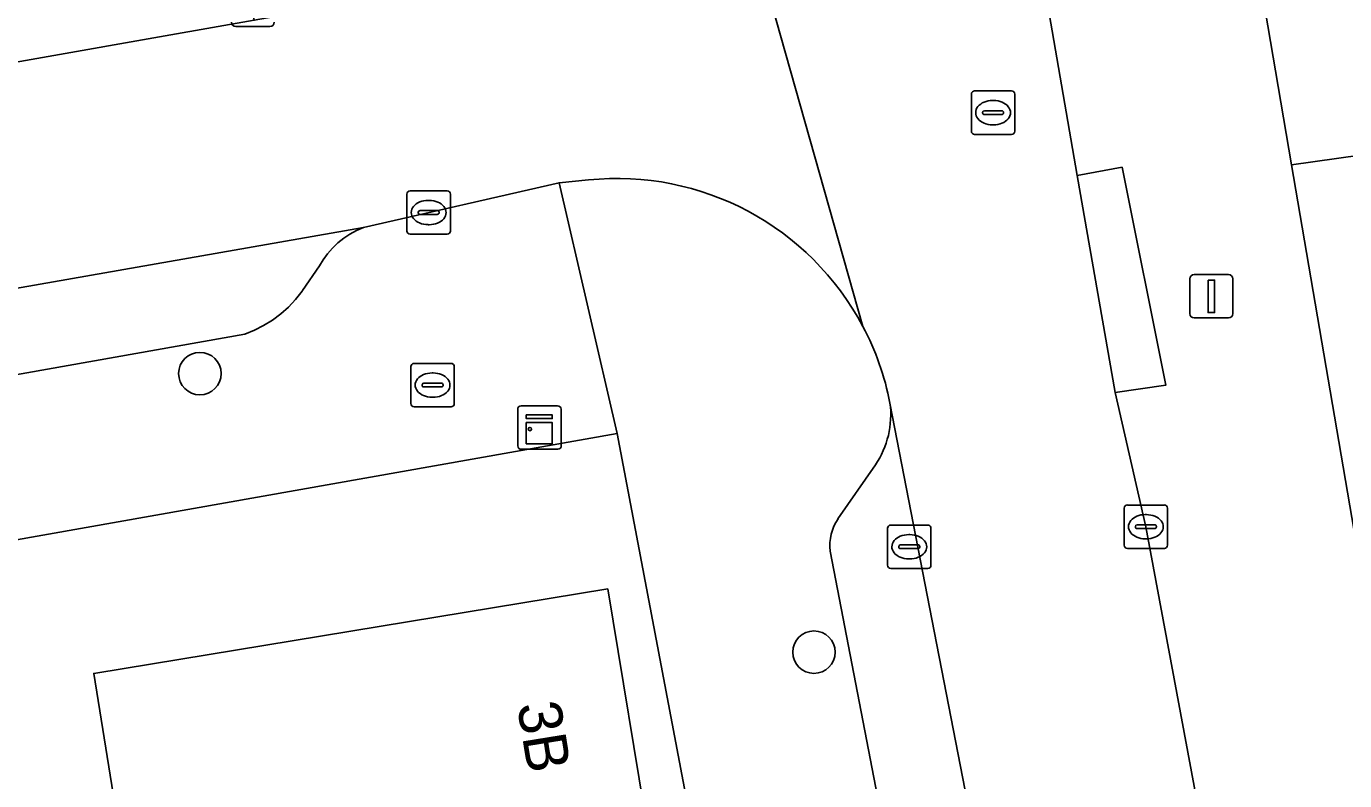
# Model space of a CAD drawing. Extents: x 162879 to 165540, y 384011 to 385181.
# Drawn here: x 164237.95 to 164268.32, y 384566.76 to 384584.13 of the extents above; entities that cross this region are included whole.
import ezdxf

# ---------------------------------------------------------------- set-up
doc = ezdxf.new("R2010")
doc.units = 0
for name, color, linetype in [('IMGEO_Boom', 7, 'Continuous'), ('IMGEO_Brandkraan', 7, 'Continuous'), ('IMGEO_Erf', 7, 'Continuous'), ('IMGEO_Groenvoorziening', 7, 'Continuous'), ('IMGEO_Kast', 7, 'Continuous'), ('IMGEO_Kolk', 7, 'Continuous'), ('IMGEO_Lichtmast', 7, 'Continuous'), ('IMGEO_Pand', 7, 'Continuous'), ('IMGEO_Pand_nummerreeks', 7, 'Continuous'), ('IMGEO_Parkeervlak_open', 7, 'Continuous'), ('IMGEO_Rijbaan_lokaal_open', 7, 'Continuous'), ('IMGEO_Rioolput', 7, 'Continuous'), ('IMGEO_Voetpad_open', 7, 'Continuous')]:
    doc.layers.add(name, color=color, linetype=linetype)

msp = doc.modelspace()

# ---------------------------------------------------------------- linework, layer by layer
at = {"layer": 'IMGEO_Boom'}
for centre in [(164241.951, 384576.134), (164256.098, 384569.716)]:
    msp.add_circle(centre, 0.489, dxfattribs=at)
at = {"layer": 'IMGEO_Brandkraan'}
for p, q in [((164246.811, 384575.443), (164246.811, 384576.295)), ((164246.886, 384576.369), (164247.738, 384576.369)), ((164247.812, 384576.295), (164247.812, 384575.443)), ((164247.07, 384575.863), (164247.07, 384575.875)), ((164247.113, 384575.912), (164247.511, 384575.912)), ((164247.299, 384576.149), (164247.324, 384576.149)), ((164247.554, 384575.875), (164247.554, 384575.863)), ((164247.508, 384575.826), (164247.11, 384575.826)), ((164247.322, 384575.589), (164247.297, 384575.589)), ((164247.738, 384575.369), (164246.886, 384575.369))]:
    msp.add_line(p, q, dxfattribs=at)
for points in [[(164246.811, 384575.443), (164246.811, 384576.295)], [(164246.886, 384576.369), (164247.738, 384576.369)], [(164247.812, 384576.295), (164247.812, 384575.443)], [(164247.738, 384575.369), (164246.886, 384575.369)]]:
    msp.add_lwpolyline(points, dxfattribs=at)
for centre, radius, start, end in [((164246.888, 384576.293), 0.0765, 91.552, 178.448), ((164246.888, 384576.293), 0.0765, 91.552, 178.448), ((164247.736, 384576.293), 0.0765, 1.552, 88.448), ((164247.736, 384576.293), 0.0765, 1.552, 88.448), ((164247.11, 384575.872), 0.0403, 85.8775, 175.7526), ((164247.515, 384575.874), 0.0386, 1.7309, 96.639), ((164247.107, 384575.862), 0.0366, 178.938, 274.7102), ((164247.511, 384575.869), 0.043, 264.8664, 352.4533), ((164246.888, 384575.445), 0.0765, 181.552, 268.448), ((164246.888, 384575.445), 0.0765, 181.552, 268.448), ((164247.736, 384575.445), 0.0765, 271.552, 358.448), ((164247.736, 384575.445), 0.0765, 271.552, 358.448)]:
    msp.add_arc(centre, radius, start, end, dxfattribs=at)
for centre, major_axis, ratio, start_param, end_param in [((164247.298, 384575.869), (-0.387, 0.002), 0.722429, 4.712389, 7.853982), ((164247.323, 384575.869), (-0.39, 0.002), 0.717154, 1.570796, 4.712389)]:
    msp.add_ellipse(centre, major_axis=major_axis, ratio=ratio, start_param=start_param, end_param=end_param, dxfattribs=at)
at = {"layer": 'IMGEO_Erf'}
for points in [[(164269.77, 384581.319), (164267.101, 384580.942), (164270.578, 384560.608)], [(164258.462, 384538.386), (164251.561, 384574.755), (164217.068, 384568.651), (164207.156, 384566.913), (164196.731, 384565.099)]]:
    msp.add_lwpolyline(points, dxfattribs=at)
msp.add_lwpolyline([(164242.156, 384553.254), (164244.612, 384553.661), (164243.771, 384558.75), (164242.93, 384563.839), (164240.44, 384563.437), (164239.506, 384569.227), (164251.346, 384571.171), (164252.309, 384565.353), (164253.145, 384560.299), (164253.986, 384555.214), (164254.949, 384549.398), (164255.827, 384544.089), (164254.563, 384543.869), (164246.442, 384542.585), (164245.567, 384547.88), (164243.089, 384547.479)], close=True, dxfattribs=at)
at = {"layer": 'IMGEO_Groenvoorziening'}
msp.add_lwpolyline([(164267.101, 384580.942), (164269.77, 384581.319), (164274.664, 384582.172), (164279.573, 384583.027), (164282.003, 384583.451), (164291.774, 384585.169), (164297.339, 384587.212), (164299.882, 384590.954), (164295.524, 384590.933), (164295.315, 384591.228), (164291.097, 384590.582), (164273.787, 384587.525), (164273.843, 384586.919), (164266.306, 384585.598)], close=True, dxfattribs=at)
at = {"layer": 'IMGEO_Kast'}
for p, q in [((164249.275, 384574.466), (164249.275, 384575.307)), ((164249.275, 384575.307), (164249.275, 384574.466)), ((164249.35, 384575.391), (164250.191, 384575.391)), ((164250.191, 384575.391), (164249.35, 384575.391)), ((164250.275, 384575.316), (164250.275, 384574.475)), ((164250.275, 384574.475), (164250.275, 384575.316)), ((164250.2, 384574.391), (164249.359, 384574.391)), ((164249.359, 384574.391), (164250.2, 384574.391))]:
    msp.add_line(p, q, dxfattribs=at)
for points in [[(164249.47, 384575.181), (164250.07, 384575.181), (164250.07, 384575.096), (164249.47, 384575.096), (164249.47, 384575.181)], [(164249.47, 384575.006), (164250.07, 384575.006), (164250.07, 384574.517), (164249.47, 384574.517), (164249.47, 384575.006)]]:
    msp.add_lwpolyline(points, dxfattribs=at)
msp.add_circle((164249.554, 384574.855), 0.0377, dxfattribs=at)
for centre, start, end in [((164249.353, 384575.313), 92.4484, 184.2845), ((164249.353, 384575.313), 92.4484, 184.2845), ((164250.197, 384575.313), 2.4484, 94.2845), ((164250.197, 384575.313), 2.4484, 94.2845), ((164249.353, 384574.469), 182.4484, 274.2845), ((164249.353, 384574.469), 182.4484, 274.2845), ((164250.197, 384574.469), 272.4484, 4.2845), ((164250.197, 384574.469), 272.4484, 4.2845)]:
    msp.add_arc(centre, 0.0779, start, end, dxfattribs=at)
at = {"layer": 'IMGEO_Kolk'}
for p, q in [((164246.722, 384579.419), (164246.722, 384580.271)), ((164246.797, 384580.345), (164247.649, 384580.345)), ((164247.21, 384580.125), (164247.235, 384580.125)), ((164247.723, 384580.271), (164247.723, 384579.419)), ((164246.981, 384579.839), (164246.981, 384579.851)), ((164247.024, 384579.888), (164247.422, 384579.888)), ((164247.465, 384579.851), (164247.465, 384579.839)), ((164247.419, 384579.802), (164247.021, 384579.802)), ((164247.233, 384579.565), (164247.208, 384579.565)), ((164247.649, 384579.345), (164246.797, 384579.345)), ((164263.244, 384572.18), (164263.244, 384573.032)), ((164263.319, 384573.106), (164264.171, 384573.106)), ((164263.732, 384572.886), (164263.757, 384572.886)), ((164264.245, 384573.032), (164264.245, 384572.18)), ((164257.793, 384571.718), (164257.793, 384572.57)), ((164257.868, 384572.644), (164258.72, 384572.644)), ((164258.794, 384572.57), (164258.794, 384571.718)), ((164263.503, 384572.6), (164263.503, 384572.612)), ((164263.941, 384572.563), (164263.543, 384572.563)), ((164263.546, 384572.649), (164263.944, 384572.649)), ((164263.987, 384572.612), (164263.987, 384572.6)), ((164258.281, 384572.424), (164258.306, 384572.424)), ((164263.755, 384572.326), (164263.73, 384572.326)), ((164258.052, 384572.138), (164258.052, 384572.15)), ((164258.49, 384572.101), (164258.092, 384572.101)), ((164258.095, 384572.187), (164258.493, 384572.187)), ((164258.536, 384572.15), (164258.536, 384572.138)), ((164264.171, 384572.106), (164263.319, 384572.106)), ((164258.72, 384571.644), (164257.868, 384571.644)), ((164258.304, 384571.864), (164258.279, 384571.864))]:
    msp.add_line(p, q, dxfattribs=at)
for points in [[(164246.722, 384579.419), (164246.722, 384580.271)], [(164246.797, 384580.345), (164247.649, 384580.345)], [(164247.723, 384580.271), (164247.723, 384579.419)], [(164247.649, 384579.345), (164246.797, 384579.345)], [(164263.244, 384572.18), (164263.244, 384573.032)], [(164263.319, 384573.106), (164264.171, 384573.106)], [(164264.245, 384573.032), (164264.245, 384572.18)], [(164257.793, 384571.718), (164257.793, 384572.57)], [(164257.868, 384572.644), (164258.72, 384572.644)], [(164258.794, 384572.57), (164258.794, 384571.718)], [(164264.171, 384572.106), (164263.319, 384572.106)], [(164258.72, 384571.644), (164257.868, 384571.644)]]:
    msp.add_lwpolyline(points, dxfattribs=at)
for centre, radius, start, end in [((164246.799, 384580.269), 0.0765, 91.552, 178.448), ((164246.799, 384580.269), 0.0765, 91.552, 178.448), ((164247.647, 384580.269), 0.0765, 1.552, 88.448), ((164247.647, 384580.269), 0.0765, 1.552, 88.448), ((164247.021, 384579.848), 0.0403, 85.8775, 175.7526), ((164247.018, 384579.838), 0.0366, 178.938, 274.7102), ((164247.422, 384579.845), 0.043, 264.8664, 352.4533), ((164247.426, 384579.85), 0.0386, 1.7309, 96.639), ((164246.799, 384579.421), 0.0765, 181.552, 268.448), ((164246.799, 384579.421), 0.0765, 181.552, 268.448), ((164247.647, 384579.421), 0.0765, 271.552, 358.448), ((164247.647, 384579.421), 0.0765, 271.552, 358.448), ((164263.321, 384573.03), 0.0765, 91.552, 178.448), ((164263.321, 384573.03), 0.0765, 91.552, 178.448), ((164264.169, 384573.03), 0.0765, 1.552, 88.448), ((164264.169, 384573.03), 0.0765, 1.552, 88.448), ((164257.87, 384572.568), 0.0765, 91.552, 178.448), ((164257.87, 384572.568), 0.0765, 91.552, 178.448), ((164258.718, 384572.568), 0.0765, 1.552, 88.448), ((164258.718, 384572.568), 0.0765, 1.552, 88.448), ((164263.543, 384572.609), 0.0403, 85.8775, 175.7526), ((164263.54, 384572.599), 0.0366, 178.938, 274.7102), ((164263.944, 384572.606), 0.043, 264.8664, 352.4533), ((164263.948, 384572.611), 0.0386, 1.7309, 96.639), ((164258.092, 384572.147), 0.0403, 85.8775, 175.7526), ((164258.089, 384572.137), 0.0366, 178.938, 274.7102), ((164258.493, 384572.144), 0.043, 264.8664, 352.4533), ((164258.497, 384572.149), 0.0386, 1.7309, 96.639), ((164263.321, 384572.182), 0.0765, 181.552, 268.448), ((164263.321, 384572.182), 0.0765, 181.552, 268.448), ((164264.169, 384572.182), 0.0765, 271.552, 358.448), ((164264.169, 384572.182), 0.0765, 271.552, 358.448), ((164257.87, 384571.72), 0.0765, 181.552, 268.448), ((164257.87, 384571.72), 0.0765, 181.552, 268.448), ((164258.718, 384571.72), 0.0765, 271.552, 358.448), ((164258.718, 384571.72), 0.0765, 271.552, 358.448)]:
    msp.add_arc(centre, radius, start, end, dxfattribs=at)
for centre, major_axis, ratio, start_param, end_param in [((164247.209, 384579.845), (-0.387, 0.002), 0.722429, 4.712389, 7.853982), ((164247.234, 384579.845), (-0.39, 0.002), 0.717154, 1.570796, 4.712389), ((164263.731, 384572.606), (-0.387, 0.002), 0.722429, 4.712389, 7.853982), ((164263.756, 384572.606), (-0.39, 0.002), 0.717154, 1.570796, 4.712389), ((164258.28, 384572.144), (-0.387, 0.002), 0.722429, 4.712389, 7.853982), ((164258.305, 384572.144), (-0.39, 0.002), 0.717154, 1.570796, 4.712389)]:
    msp.add_ellipse(centre, major_axis=major_axis, ratio=ratio, start_param=start_param, end_param=end_param, dxfattribs=at)
at = {"layer": 'IMGEO_Lichtmast'}
for p, q in [((164243.566, 384584.134), (164242.776, 384584.134)), ((164242.776, 384584.134), (164243.566, 384584.134)), ((164264.758, 384577.515), (164264.758, 384578.315)), ((164264.758, 384578.315), (164264.758, 384577.515)), ((164264.858, 384578.415), (164265.648, 384578.415)), ((164265.648, 384578.415), (164264.858, 384578.415)), ((164265.748, 384578.315), (164265.748, 384577.515)), ((164265.748, 384577.515), (164265.748, 384578.315)), ((164265.648, 384577.415), (164264.858, 384577.415)), ((164264.858, 384577.415), (164265.648, 384577.415))]:
    msp.add_line(p, q, dxfattribs=at)
msp.add_lwpolyline([(164265.178, 384578.29), (164265.328, 384578.29), (164265.328, 384577.54), (164265.178, 384577.54), (164265.178, 384578.29)], dxfattribs=at)
for centre, start, end in [((164242.776, 384584.234), 180, 270), ((164242.776, 384584.234), 180, 270), ((164243.566, 384584.234), 270, 0), ((164243.566, 384584.234), 270, 0), ((164264.858, 384578.315), 90, 180), ((164264.858, 384578.315), 90, 180), ((164265.648, 384578.315), 0, 90), ((164265.648, 384578.315), 360, 90), ((164264.858, 384577.515), 180, 270), ((164264.858, 384577.515), 180, 270), ((164265.648, 384577.515), 270, 0), ((164265.648, 384577.515), 270, 0)]:
    msp.add_arc(centre, 0.1, start, end, dxfattribs=at)
at = {"layer": 'IMGEO_Pand'}
msp.add_lwpolyline([(164240.44, 384563.437), (164242.93, 384563.839), (164252.309, 384565.353), (164251.346, 384571.171), (164239.506, 384569.227)], close=True, dxfattribs=at)
at = {"layer": 'IMGEO_Parkeervlak_open'}
for points in [[(164226.832, 384574.178), (164242.983, 384577.046), (164243.206, 384577.133), (164243.42, 384577.24), (164243.624, 384577.365), (164243.815, 384577.508), (164243.994, 384577.668), (164244.157, 384577.843), (164244.304, 384578.032), (164244.318, 384578.052), (164244.706, 384578.615), (164244.788, 384578.752), (164244.89, 384578.893), (164245.003, 384579.024), (164245.128, 384579.144), (164245.264, 384579.253), (164245.408, 384579.349), (164245.561, 384579.432), (164245.72, 384579.501), (164218.768, 384574.773)], [(164265.409, 384535.98), (164263.526, 384546.226), (164257.85, 384575.455)], [(164257.515, 384574.029), (164256.652, 384572.787)], [(164256.473, 384572.043), (164261.591, 384545.494), (164262.389, 384541.358), (164262.919, 384538.608)]]:
    msp.add_lwpolyline(points, dxfattribs=at)
for centre, radius, start, end in [((164255.783, 384575.188), 2.084, 326.2058, 7.3535), ((164257.555, 384572.176), 1.09, 145.9195, 187.025)]:
    msp.add_arc(centre, radius, start, end, dxfattribs=at)
at = {"layer": 'IMGEO_Rijbaan_lokaal_open'}
for points in [[(164263.745, 384572.606), (164263.041, 384575.699), (164262.163, 384580.696), (164259.579, 384595.636), (164258.941, 384599.232), (164252.062, 384597.836), (164252.842, 384593.441), (164253.049, 384592.196)], [(164253.114, 384591.753), (164257.225, 384577.221)], [(164257.225, 384577.221), (164253.114, 384591.753)], [(164248.165, 384585.151), (164243.203, 384584.275), (164241.151, 384583.913), (164217.879, 384579.807), (164218.768, 384574.773), (164245.72, 384579.501), (164250.228, 384580.532)], [(164250.228, 384580.532), (164250.905, 384580.597)], [(164257.85, 384575.455), (164263.526, 384546.226), (164265.409, 384535.98), (164265.433, 384535.785), (164266.419, 384530.541)], [(164271.288, 384533.001), (164270.484, 384537.164), (164270.263, 384538.23), (164270.071, 384539.369), (164269.102, 384544.368), (164266.939, 384555.614), (164265.514, 384563.129), (164263.745, 384572.606)]]:
    msp.add_lwpolyline(points, dxfattribs=at)
for centre, radius, start, end in [((164251.563, 384574.224), 6.406, 27.8881, 95.8917), ((164251.613, 384574.241), 6.354, 11.0118, 27.9666)]:
    msp.add_arc(centre, radius, start, end, dxfattribs=at)
at = {"layer": 'IMGEO_Rioolput'}
for p, q in [((164259.724, 384581.72), (164259.724, 384582.572)), ((164259.799, 384582.646), (164260.651, 384582.646)), ((164260.725, 384582.572), (164260.725, 384581.72)), ((164260.212, 384582.426), (164260.237, 384582.426)), ((164259.983, 384582.14), (164259.983, 384582.152)), ((164260.421, 384582.103), (164260.023, 384582.103)), ((164260.026, 384582.189), (164260.424, 384582.189)), ((164260.467, 384582.152), (164260.467, 384582.14)), ((164260.651, 384581.646), (164259.799, 384581.646)), ((164260.235, 384581.866), (164260.21, 384581.866))]:
    msp.add_line(p, q, dxfattribs=at)
for points in [[(164259.724, 384581.72), (164259.724, 384582.572)], [(164259.799, 384582.646), (164260.651, 384582.646)], [(164260.725, 384582.572), (164260.725, 384581.72)], [(164260.651, 384581.646), (164259.799, 384581.646)]]:
    msp.add_lwpolyline(points, dxfattribs=at)
for centre, radius, start, end in [((164259.801, 384582.57), 0.0765, 91.552, 178.448), ((164259.801, 384582.57), 0.0765, 91.552, 178.448), ((164260.649, 384582.57), 0.0765, 1.552, 88.448), ((164260.649, 384582.57), 0.0765, 1.552, 88.448), ((164260.023, 384582.149), 0.0403, 85.8775, 175.7526), ((164260.02, 384582.139), 0.0366, 178.938, 274.7102), ((164260.424, 384582.146), 0.043, 264.8664, 352.4533), ((164260.428, 384582.151), 0.0386, 1.7309, 96.639), ((164259.801, 384581.722), 0.0765, 181.552, 268.448), ((164259.801, 384581.722), 0.0765, 181.552, 268.448), ((164260.649, 384581.722), 0.0765, 271.552, 358.448), ((164260.649, 384581.722), 0.0765, 271.552, 358.448)]:
    msp.add_arc(centre, radius, start, end, dxfattribs=at)
for centre, major_axis, ratio, start_param, end_param in [((164260.211, 384582.146), (-0.387, 0.002), 0.722429, 4.712389, 7.853982), ((164260.236, 384582.146), (-0.39, 0.002), 0.717154, 1.570796, 4.712389)]:
    msp.add_ellipse(centre, major_axis=major_axis, ratio=ratio, start_param=start_param, end_param=end_param, dxfattribs=at)
at = {"layer": 'IMGEO_Voetpad_open'}
for points in [[(164277.096, 384539.33), (164270.578, 384560.608), (164267.101, 384580.942), (164266.306, 384585.598), (164266.097, 384586.818), (164266.015, 384587.299), (164262.766, 384606.3)], [(164260.561, 384597.411), (164259.949, 384596.83), (164259.579, 384595.636), (164262.163, 384580.696), (164263.195, 384580.889), (164264.208, 384575.87), (164263.041, 384575.699), (164263.745, 384572.606), (164265.514, 384563.129), (164266.552, 384563.263), (164268.016, 384555.828), (164266.939, 384555.614), (164269.102, 384544.368), (164270.175, 384544.609), (164271.163, 384539.58), (164270.071, 384539.369), (164270.263, 384538.23), (164270.484, 384537.164), (164271.288, 384533.001)], [(164241.151, 384583.913), (164243.203, 384584.275), (164242.377, 384588.937)], [(164200.573, 384576.744), (164215.161, 384579.327), (164217.879, 384579.807), (164241.151, 384583.913)], [(164217.068, 384568.651), (164251.561, 384574.755), (164250.228, 384580.532), (164245.72, 384579.501), (164245.561, 384579.432), (164245.408, 384579.349), (164245.264, 384579.253), (164245.128, 384579.144), (164245.003, 384579.024), (164244.89, 384578.893), (164244.788, 384578.752), (164244.706, 384578.615), (164244.318, 384578.052), (164244.304, 384578.032), (164244.157, 384577.843), (164243.994, 384577.668), (164243.815, 384577.508), (164243.624, 384577.365), (164243.42, 384577.24), (164243.206, 384577.133), (164242.983, 384577.046), (164226.832, 384574.178)], [(164250.905, 384580.597), (164250.228, 384580.532), (164251.561, 384574.755), (164258.462, 384538.386), (164258.615, 384538.381), (164260.771, 384527.821), (164261.576, 384525.116)], [(164256.652, 384572.787), (164257.515, 384574.029)], [(164262.919, 384538.608), (164262.389, 384541.358), (164261.177, 384541.138), (164260.405, 384545.233), (164261.591, 384545.494), (164256.473, 384572.043)]]:
    msp.add_lwpolyline(points, dxfattribs=at)
msp.add_lwpolyline([(164262.163, 384580.696), (164263.041, 384575.699), (164264.208, 384575.87), (164263.195, 384580.889)], close=True, dxfattribs=at)
for centre, radius, start, end in [((164251.563, 384574.224), 6.406, 27.8881, 95.8917), ((164251.613, 384574.241), 6.354, 11.0118, 27.9666), ((164255.783, 384575.188), 2.084, 326.2058, 7.3535), ((164257.555, 384572.176), 1.09, 145.9195, 187.025)]:
    msp.add_arc(centre, radius, start, end, dxfattribs=at)

# ---------------------------------------------------------------- texts
at = {"layer": 'IMGEO_Pand_nummerreeks'}
msp.add_text('3B', height=1, rotation=279.1958, dxfattribs=at).set_placement((164249.256, 384568.503))

doc.saveas('drawing.dxf')
